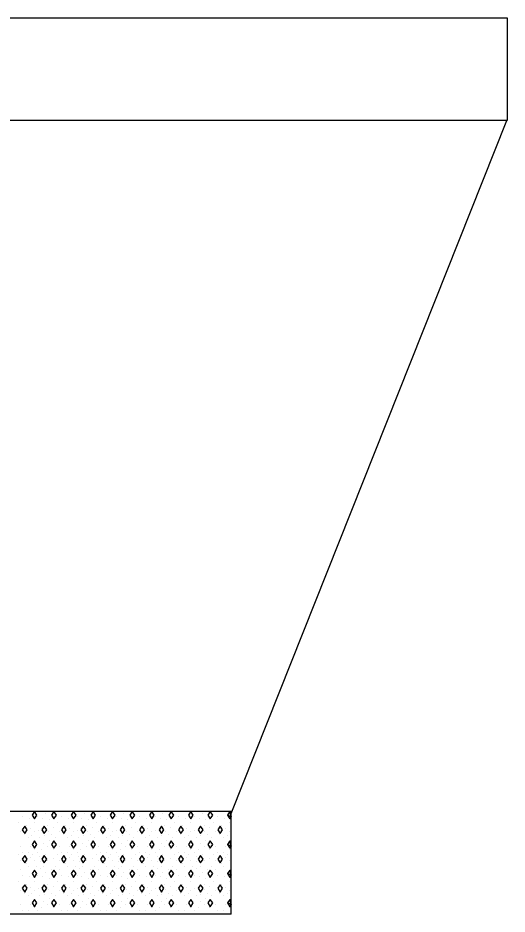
# Model space of a CAD drawing. Extents: x 1313964 to 1316843, y 2087046 to 2096619.
# Drawn here: x 1314452.05 to 1314467.27, y 2089130.72 to 2089158.63 of the extents above; entities that cross this region are included whole.
import ezdxf

# ---------------------------------------------------------------- set-up
doc = ezdxf.new("R2010")
doc.units = 0
for name, color, linetype in [('B-Gen-Dimension', 7, 'Continuous'), ('B-Sub-Contour', 7, 'Continuous'), ('Default', 7, 'Continuous')]:
    doc.layers.add(name, color=color, linetype=linetype)

# ---------------------------------------------------------------- blocks, each defined once
blk = doc.blocks.new('POINT_DISPLAY')
at = {"layer": 'Default'}
blk.add_line((0, 0), (0, 0), dxfattribs=at)

msp = doc.modelspace()

# ---------------------------------------------------------------- linework, layer by layer
at = {"layer": 'B-Gen-Dimension'}
msp.add_line((1314458.686, 2089133.851), (1314467.267, 2089155.431), dxfattribs=at)
msp.add_lwpolyline([(1314367.27, 2089155.436), (1314367.27, 2089158.629), (1314467.269, 2089158.629), (1314467.269, 2089155.436)], close=True, dxfattribs=at)
at = {"layer": 'B-Sub-Contour'}
for points in [[(1314458.686, 2089133.914), (1314448.686, 2089133.914)], [(1314458.686, 2089130.721), (1314458.686, 2089133.914)], [(1314458.686, 2089130.721), (1314448.686, 2089130.721)]]:
    msp.add_lwpolyline(points, dxfattribs=at)
for points in [[(1314452.56, 2089133.914), (1314452.487, 2089133.804), (1314452.56, 2089133.685), (1314452.639, 2089133.804)], [(1314453.168, 2089133.914), (1314453.095, 2089133.804), (1314453.168, 2089133.685), (1314453.247, 2089133.804)], [(1314453.776, 2089133.914), (1314453.703, 2089133.804), (1314453.776, 2089133.685), (1314453.855, 2089133.804)], [(1314454.384, 2089133.914), (1314454.311, 2089133.804), (1314454.384, 2089133.685), (1314454.463, 2089133.804)], [(1314454.992, 2089133.914), (1314454.919, 2089133.804), (1314454.992, 2089133.685), (1314455.071, 2089133.804)], [(1314455.601, 2089133.914), (1314455.528, 2089133.804), (1314455.601, 2089133.685), (1314455.68, 2089133.804)], [(1314456.209, 2089133.914), (1314456.136, 2089133.804), (1314456.209, 2089133.685), (1314456.288, 2089133.804)], [(1314456.817, 2089133.914), (1314456.744, 2089133.804), (1314456.817, 2089133.685), (1314456.896, 2089133.804)], [(1314457.425, 2089133.914), (1314457.352, 2089133.804), (1314457.425, 2089133.685), (1314457.504, 2089133.804)], [(1314458.033, 2089133.914), (1314457.96, 2089133.804), (1314458.033, 2089133.685), (1314458.112, 2089133.804)], [(1314458.686, 2089133.753), (1314458.64, 2089133.914), (1314458.568, 2089133.804), (1314458.686, 2089133.753)], [(1314458.641, 2089133.685), (1314458.686, 2089133.753), (1314458.568, 2089133.804), (1314458.641, 2089133.685)], [(1314458.686, 2089133.851), (1314458.642, 2089133.914), (1314458.64, 2089133.914), (1314458.686, 2089133.851)], [(1314458.686, 2089133.753), (1314458.686, 2089133.851), (1314458.64, 2089133.914), (1314458.686, 2089133.753)], [(1314452.256, 2089133.457), (1314452.183, 2089133.348), (1314452.256, 2089133.229), (1314452.335, 2089133.348)], [(1314452.864, 2089133.457), (1314452.791, 2089133.348), (1314452.864, 2089133.229), (1314452.943, 2089133.348)], [(1314453.472, 2089133.457), (1314453.399, 2089133.348), (1314453.472, 2089133.229), (1314453.551, 2089133.348)], [(1314454.08, 2089133.457), (1314454.007, 2089133.348), (1314454.08, 2089133.229), (1314454.159, 2089133.348)], [(1314454.688, 2089133.457), (1314454.615, 2089133.348), (1314454.688, 2089133.229), (1314454.767, 2089133.348)], [(1314455.296, 2089133.457), (1314455.224, 2089133.348), (1314455.296, 2089133.229), (1314455.376, 2089133.348)], [(1314455.905, 2089133.457), (1314455.832, 2089133.348), (1314455.905, 2089133.229), (1314455.984, 2089133.348)], [(1314456.513, 2089133.457), (1314456.44, 2089133.348), (1314456.513, 2089133.229), (1314456.592, 2089133.348)], [(1314457.121, 2089133.457), (1314457.048, 2089133.348), (1314457.121, 2089133.229), (1314457.2, 2089133.348)], [(1314457.729, 2089133.457), (1314457.656, 2089133.348), (1314457.729, 2089133.229), (1314457.808, 2089133.348)], [(1314458.337, 2089133.457), (1314458.264, 2089133.348), (1314458.337, 2089133.229), (1314458.416, 2089133.348)], [(1314452.56, 2089133.001), (1314452.487, 2089132.892), (1314452.56, 2089132.773), (1314452.639, 2089132.892)], [(1314453.168, 2089133.001), (1314453.095, 2089132.892), (1314453.168, 2089132.773), (1314453.247, 2089132.892)], [(1314453.776, 2089133.001), (1314453.703, 2089132.892), (1314453.776, 2089132.773), (1314453.855, 2089132.892)], [(1314454.384, 2089133.001), (1314454.311, 2089132.892), (1314454.384, 2089132.773), (1314454.463, 2089132.892)], [(1314454.992, 2089133.001), (1314454.919, 2089132.892), (1314454.992, 2089132.773), (1314455.071, 2089132.892)], [(1314455.601, 2089133.001), (1314455.528, 2089132.892), (1314455.601, 2089132.773), (1314455.68, 2089132.892)], [(1314456.209, 2089133.001), (1314456.136, 2089132.892), (1314456.209, 2089132.773), (1314456.288, 2089132.892)], [(1314456.817, 2089133.001), (1314456.744, 2089132.892), (1314456.817, 2089132.773), (1314456.896, 2089132.892)], [(1314457.425, 2089133.001), (1314457.352, 2089132.892), (1314457.425, 2089132.773), (1314457.504, 2089132.892)], [(1314458.033, 2089133.001), (1314457.96, 2089132.892), (1314458.033, 2089132.773), (1314458.112, 2089132.892)], [(1314458.686, 2089132.841), (1314458.641, 2089133.001), (1314458.568, 2089132.892), (1314458.686, 2089132.841)], [(1314458.686, 2089132.841), (1314458.686, 2089132.939), (1314458.641, 2089133.001), (1314458.686, 2089132.841)], [(1314458.641, 2089132.773), (1314458.686, 2089132.841), (1314458.568, 2089132.892), (1314458.641, 2089132.773)], [(1314452.256, 2089132.545), (1314452.183, 2089132.436), (1314452.256, 2089132.317), (1314452.335, 2089132.436)], [(1314452.864, 2089132.545), (1314452.791, 2089132.436), (1314452.864, 2089132.317), (1314452.943, 2089132.436)], [(1314453.472, 2089132.545), (1314453.399, 2089132.436), (1314453.472, 2089132.317), (1314453.551, 2089132.436)], [(1314454.08, 2089132.545), (1314454.007, 2089132.436), (1314454.08, 2089132.317), (1314454.159, 2089132.436)], [(1314454.688, 2089132.545), (1314454.615, 2089132.436), (1314454.688, 2089132.317), (1314454.767, 2089132.436)], [(1314455.296, 2089132.545), (1314455.224, 2089132.436), (1314455.296, 2089132.317), (1314455.376, 2089132.436)], [(1314455.905, 2089132.545), (1314455.832, 2089132.436), (1314455.905, 2089132.317), (1314455.984, 2089132.436)], [(1314456.513, 2089132.545), (1314456.44, 2089132.436), (1314456.513, 2089132.317), (1314456.592, 2089132.436)], [(1314457.121, 2089132.545), (1314457.048, 2089132.436), (1314457.121, 2089132.317), (1314457.2, 2089132.436)], [(1314457.729, 2089132.545), (1314457.656, 2089132.436), (1314457.729, 2089132.317), (1314457.808, 2089132.436)], [(1314458.337, 2089132.545), (1314458.264, 2089132.436), (1314458.337, 2089132.317), (1314458.416, 2089132.436)], [(1314452.56, 2089132.089), (1314452.487, 2089131.98), (1314452.56, 2089131.861), (1314452.639, 2089131.98)], [(1314453.168, 2089132.089), (1314453.095, 2089131.98), (1314453.168, 2089131.861), (1314453.247, 2089131.98)], [(1314453.776, 2089132.089), (1314453.703, 2089131.98), (1314453.776, 2089131.861), (1314453.855, 2089131.98)], [(1314454.384, 2089132.089), (1314454.311, 2089131.98), (1314454.384, 2089131.861), (1314454.463, 2089131.98)], [(1314454.992, 2089132.089), (1314454.919, 2089131.98), (1314454.992, 2089131.861), (1314455.071, 2089131.98)], [(1314455.601, 2089132.089), (1314455.528, 2089131.98), (1314455.601, 2089131.861), (1314455.68, 2089131.98)], [(1314456.209, 2089132.089), (1314456.136, 2089131.98), (1314456.209, 2089131.861), (1314456.288, 2089131.98)], [(1314456.817, 2089132.089), (1314456.744, 2089131.98), (1314456.817, 2089131.861), (1314456.896, 2089131.98)], [(1314457.425, 2089132.089), (1314457.352, 2089131.98), (1314457.425, 2089131.861), (1314457.504, 2089131.98)], [(1314458.033, 2089132.089), (1314457.96, 2089131.98), (1314458.033, 2089131.861), (1314458.112, 2089131.98)], [(1314458.686, 2089131.929), (1314458.641, 2089132.089), (1314458.568, 2089131.98), (1314458.686, 2089131.929)], [(1314458.641, 2089131.861), (1314458.686, 2089131.929), (1314458.568, 2089131.98), (1314458.641, 2089131.861)], [(1314458.686, 2089131.929), (1314458.686, 2089132.027), (1314458.641, 2089132.089), (1314458.686, 2089131.929)], [(1314452.256, 2089131.633), (1314452.183, 2089131.524), (1314452.256, 2089131.405), (1314452.335, 2089131.524)], [(1314452.864, 2089131.633), (1314452.791, 2089131.524), (1314452.864, 2089131.405), (1314452.943, 2089131.524)], [(1314453.472, 2089131.633), (1314453.399, 2089131.524), (1314453.472, 2089131.405), (1314453.551, 2089131.524)], [(1314454.08, 2089131.633), (1314454.007, 2089131.524), (1314454.08, 2089131.405), (1314454.159, 2089131.524)], [(1314454.688, 2089131.633), (1314454.615, 2089131.524), (1314454.688, 2089131.405), (1314454.767, 2089131.524)], [(1314455.296, 2089131.633), (1314455.224, 2089131.524), (1314455.296, 2089131.405), (1314455.376, 2089131.524)], [(1314455.905, 2089131.633), (1314455.832, 2089131.524), (1314455.905, 2089131.405), (1314455.984, 2089131.524)], [(1314456.513, 2089131.633), (1314456.44, 2089131.524), (1314456.513, 2089131.405), (1314456.592, 2089131.524)], [(1314457.121, 2089131.633), (1314457.048, 2089131.524), (1314457.121, 2089131.405), (1314457.2, 2089131.524)], [(1314457.729, 2089131.633), (1314457.656, 2089131.524), (1314457.729, 2089131.405), (1314457.808, 2089131.524)], [(1314458.337, 2089131.633), (1314458.264, 2089131.524), (1314458.337, 2089131.405), (1314458.416, 2089131.524)], [(1314452.56, 2089131.177), (1314452.487, 2089131.068), (1314452.56, 2089130.949), (1314452.639, 2089131.068)], [(1314453.168, 2089131.177), (1314453.095, 2089131.068), (1314453.168, 2089130.949), (1314453.247, 2089131.068)], [(1314453.776, 2089131.177), (1314453.703, 2089131.068), (1314453.776, 2089130.949), (1314453.855, 2089131.068)], [(1314454.384, 2089131.177), (1314454.311, 2089131.068), (1314454.384, 2089130.949), (1314454.463, 2089131.068)], [(1314454.992, 2089131.177), (1314454.919, 2089131.068), (1314454.992, 2089130.949), (1314455.071, 2089131.068)], [(1314455.601, 2089131.177), (1314455.528, 2089131.068), (1314455.601, 2089130.949), (1314455.68, 2089131.068)], [(1314456.209, 2089131.177), (1314456.136, 2089131.068), (1314456.209, 2089130.949), (1314456.288, 2089131.068)], [(1314456.817, 2089131.177), (1314456.744, 2089131.068), (1314456.817, 2089130.949), (1314456.896, 2089131.068)], [(1314457.425, 2089131.177), (1314457.352, 2089131.068), (1314457.425, 2089130.949), (1314457.504, 2089131.068)], [(1314458.033, 2089131.177), (1314457.96, 2089131.068), (1314458.033, 2089130.949), (1314458.112, 2089131.068)], [(1314458.686, 2089131.017), (1314458.641, 2089131.177), (1314458.568, 2089131.068), (1314458.686, 2089131.017)], [(1314458.641, 2089130.949), (1314458.686, 2089131.017), (1314458.568, 2089131.068), (1314458.641, 2089130.949)], [(1314458.686, 2089131.017), (1314458.686, 2089131.114), (1314458.641, 2089131.177), (1314458.686, 2089131.017)]]:
    msp.add_lwpolyline(points, close=True, dxfattribs=at)

# ---------------------------------------------------------------- block references
at = {"layer": 'B-Sub-Contour', "xscale": 0.0299265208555, "yscale": 0.019951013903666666, "rotation": 90}
for p in [(1314452.487, 2089133.838), (1314452.913, 2089133.838), (1314453.703, 2089133.838), (1314454.129, 2089133.838), (1314454.919, 2089133.838), (1314455.345, 2089133.838), (1314456.136, 2089133.838), (1314456.561, 2089133.838), (1314457.352, 2089133.838), (1314457.778, 2089133.838), (1314458.568, 2089133.838), (1314452.061, 2089133.565), (1314452.183, 2089133.747), (1314452.396, 2089133.71), (1314452.548, 2089133.565), (1314452.669, 2089133.747), (1314452.824, 2089133.706), (1314453.034, 2089133.656), (1314453.156, 2089133.747), (1314453.278, 2089133.565), (1314453.399, 2089133.747), (1314453.612, 2089133.71), (1314453.764, 2089133.565), (1314453.886, 2089133.747), (1314454.04, 2089133.706), (1314454.251, 2089133.656), (1314454.372, 2089133.747), (1314454.494, 2089133.565), (1314454.615, 2089133.747), (1314454.828, 2089133.71), (1314454.98, 2089133.565), (1314455.102, 2089133.747), (1314455.257, 2089133.706), (1314455.467, 2089133.656), (1314455.588, 2089133.747), (1314455.71, 2089133.565), (1314455.832, 2089133.747), (1314456.044, 2089133.71), (1314456.196, 2089133.565), (1314456.318, 2089133.747), (1314456.473, 2089133.706), (1314456.683, 2089133.656), (1314456.805, 2089133.747), (1314456.926, 2089133.565), (1314457.048, 2089133.747), (1314457.261, 2089133.71), (1314457.413, 2089133.565), (1314457.534, 2089133.747), (1314457.689, 2089133.706), (1314457.899, 2089133.656), (1314458.021, 2089133.747), (1314458.142, 2089133.565), (1314458.264, 2089133.747), (1314458.477, 2089133.71), (1314458.629, 2089133.565), (1314452.122, 2089133.291), (1314452.305, 2089133.473), (1314452.426, 2089133.382), (1314452.548, 2089133.291), (1314452.686, 2089133.337), (1314452.791, 2089133.382), (1314452.974, 2089133.473), (1314452.998, 2089133.3), (1314453.156, 2089133.416), (1314453.338, 2089133.291), (1314453.521, 2089133.473), (1314453.642, 2089133.382), (1314453.764, 2089133.291), (1314453.902, 2089133.337), (1314454.007, 2089133.382), (1314454.19, 2089133.473), (1314454.215, 2089133.3), (1314454.372, 2089133.416), (1314454.555, 2089133.291), (1314454.737, 2089133.473), (1314454.859, 2089133.382), (1314454.98, 2089133.291), (1314455.118, 2089133.337), (1314455.224, 2089133.382), (1314455.406, 2089133.473), (1314455.431, 2089133.3), (1314455.588, 2089133.416), (1314455.771, 2089133.291), (1314455.953, 2089133.473), (1314456.075, 2089133.382), (1314456.196, 2089133.291), (1314456.335, 2089133.337), (1314456.44, 2089133.382), (1314456.622, 2089133.473), (1314456.647, 2089133.3), (1314456.805, 2089133.416), (1314456.987, 2089133.291), (1314457.169, 2089133.473), (1314457.291, 2089133.382), (1314457.413, 2089133.291), (1314457.551, 2089133.337), (1314457.656, 2089133.382), (1314457.838, 2089133.473), (1314457.863, 2089133.3), (1314458.021, 2089133.416), (1314458.203, 2089133.291), (1314458.386, 2089133.473), (1314458.507, 2089133.382), (1314458.629, 2089133.291), (1314452.244, 2089133.2), (1314452.365, 2089133.109), (1314452.481, 2089133.171), (1314452.73, 2089133.109), (1314452.871, 2089133.159), (1314453.034, 2089133.017), (1314453.095, 2089133.2), (1314453.217, 2089133.109), (1314453.46, 2089133.2), (1314453.582, 2089133.109), (1314453.698, 2089133.171), (1314453.946, 2089133.109), (1314454.087, 2089133.159), (1314454.251, 2089133.017), (1314454.311, 2089133.2), (1314454.433, 2089133.109), (1314454.676, 2089133.2), (1314454.798, 2089133.109), (1314454.914, 2089133.171), (1314455.163, 2089133.109), (1314455.304, 2089133.159), (1314455.467, 2089133.017), (1314455.528, 2089133.2), (1314455.649, 2089133.109), (1314455.892, 2089133.2), (1314456.014, 2089133.109), (1314456.13, 2089133.171), (1314456.379, 2089133.109), (1314456.52, 2089133.159), (1314456.683, 2089133.017), (1314456.744, 2089133.2), (1314456.865, 2089133.109), (1314457.109, 2089133.2), (1314457.23, 2089133.109), (1314457.346, 2089133.171), (1314457.595, 2089133.109), (1314457.736, 2089133.159), (1314457.899, 2089133.017), (1314457.96, 2089133.2), (1314458.082, 2089133.109), (1314458.325, 2089133.2), (1314458.446, 2089133.109), (1314458.563, 2089133.171), (1314452.122, 2089132.835), (1314452.426, 2089132.835), (1314452.548, 2089132.744), (1314452.609, 2089132.926), (1314452.791, 2089132.744), (1314452.852, 2089132.926), (1314452.974, 2089132.835), (1314453.156, 2089132.744), (1314453.338, 2089132.835), (1314453.642, 2089132.835), (1314453.764, 2089132.744), (1314453.825, 2089132.926), (1314454.007, 2089132.744), (1314454.068, 2089132.926), (1314454.19, 2089132.835), (1314454.372, 2089132.744), (1314454.555, 2089132.835), (1314454.859, 2089132.835), (1314454.98, 2089132.744), (1314455.041, 2089132.926), (1314455.224, 2089132.744), (1314455.284, 2089132.926), (1314455.406, 2089132.835), (1314455.588, 2089132.744), (1314455.771, 2089132.835), (1314456.075, 2089132.835), (1314456.196, 2089132.744), (1314456.257, 2089132.926), (1314456.44, 2089132.744), (1314456.501, 2089132.926), (1314456.622, 2089132.835), (1314456.805, 2089132.744), (1314456.987, 2089132.835), (1314457.291, 2089132.835), (1314457.413, 2089132.744), (1314457.474, 2089132.926), (1314457.656, 2089132.744), (1314457.717, 2089132.926), (1314457.838, 2089132.835), (1314458.021, 2089132.744), (1314458.203, 2089132.835), (1314458.507, 2089132.835), (1314458.629, 2089132.744), (1314452.061, 2089132.561), (1314452.183, 2089132.652), (1314452.244, 2089132.541), (1314452.365, 2089132.652), (1314452.426, 2089132.47), (1314452.487, 2089132.561), (1314452.669, 2089132.652), (1314452.73, 2089132.529), (1314452.852, 2089132.47), (1314452.913, 2089132.561), (1314453.142, 2089132.445), (1314453.278, 2089132.561), (1314453.399, 2089132.652), (1314453.46, 2089132.541), (1314453.582, 2089132.652), (1314453.642, 2089132.47), (1314453.703, 2089132.561), (1314453.886, 2089132.652), (1314453.946, 2089132.529), (1314454.068, 2089132.47), (1314454.129, 2089132.561), (1314454.358, 2089132.445), (1314454.494, 2089132.561), (1314454.615, 2089132.652), (1314454.676, 2089132.541), (1314454.798, 2089132.652), (1314454.859, 2089132.47), (1314454.919, 2089132.561), (1314455.102, 2089132.652), (1314455.163, 2089132.529), (1314455.284, 2089132.47), (1314455.345, 2089132.561), (1314455.575, 2089132.445), (1314455.71, 2089132.561), (1314455.832, 2089132.652), (1314455.892, 2089132.541), (1314456.014, 2089132.652), (1314456.075, 2089132.47), (1314456.136, 2089132.561), (1314456.318, 2089132.652), (1314456.379, 2089132.529), (1314456.501, 2089132.47), (1314456.561, 2089132.561), (1314456.791, 2089132.445), (1314456.926, 2089132.561), (1314457.048, 2089132.652), (1314457.109, 2089132.541), (1314457.23, 2089132.652), (1314457.291, 2089132.47), (1314457.352, 2089132.561), (1314457.534, 2089132.652), (1314457.595, 2089132.529), (1314457.717, 2089132.47), (1314457.778, 2089132.561), (1314458.007, 2089132.445), (1314458.142, 2089132.561), (1314458.264, 2089132.652), (1314458.325, 2089132.541), (1314458.446, 2089132.652), (1314458.507, 2089132.47), (1314458.568, 2089132.561), (1314452.122, 2089132.379), (1314452.305, 2089132.288), (1314452.365, 2089132.196), (1314452.548, 2089132.379), (1314452.609, 2089132.196), (1314452.739, 2089132.13), (1314452.747, 2089132.35), (1314452.852, 2089132.196), (1314452.974, 2089132.379), (1314453.217, 2089132.196), (1314453.338, 2089132.379), (1314453.521, 2089132.288), (1314453.582, 2089132.196), (1314453.764, 2089132.379), (1314453.825, 2089132.196), (1314453.955, 2089132.13), (1314453.963, 2089132.35), (1314454.068, 2089132.196), (1314454.19, 2089132.379), (1314454.433, 2089132.196), (1314454.555, 2089132.379), (1314454.737, 2089132.288), (1314454.798, 2089132.196), (1314454.98, 2089132.379), (1314455.041, 2089132.196), (1314455.171, 2089132.13), (1314455.179, 2089132.35), (1314455.284, 2089132.196), (1314455.406, 2089132.379), (1314455.649, 2089132.196), (1314455.771, 2089132.379), (1314455.953, 2089132.288), (1314456.014, 2089132.196), (1314456.196, 2089132.379), (1314456.257, 2089132.196), (1314456.387, 2089132.13), (1314456.395, 2089132.35), (1314456.501, 2089132.196), (1314456.622, 2089132.379), (1314456.865, 2089132.196), (1314456.987, 2089132.379), (1314457.169, 2089132.288), (1314457.23, 2089132.196), (1314457.413, 2089132.379), (1314457.474, 2089132.196), (1314457.603, 2089132.13), (1314457.612, 2089132.35), (1314457.717, 2089132.196), (1314457.838, 2089132.379), (1314458.082, 2089132.196), (1314458.203, 2089132.379), (1314458.386, 2089132.288), (1314458.446, 2089132.196), (1314458.629, 2089132.379), (1314452.122, 2089132.109), (1314452.183, 2089131.923), (1314452.396, 2089131.885), (1314452.487, 2089132.014), (1314452.669, 2089131.923), (1314452.824, 2089131.881), (1314452.913, 2089132.014), (1314453.095, 2089132.105), (1314453.156, 2089131.923), (1314453.338, 2089132.109), (1314453.399, 2089131.923), (1314453.612, 2089131.885), (1314453.703, 2089132.014), (1314453.886, 2089131.923), (1314454.04, 2089131.881), (1314454.129, 2089132.014), (1314454.311, 2089132.105), (1314454.372, 2089131.923), (1314454.555, 2089132.109), (1314454.615, 2089131.923), (1314454.828, 2089131.885), (1314454.919, 2089132.014), (1314455.102, 2089131.923), (1314455.257, 2089131.881), (1314455.345, 2089132.014), (1314455.528, 2089132.105), (1314455.588, 2089131.923), (1314455.771, 2089132.109), (1314455.832, 2089131.923), (1314456.044, 2089131.885), (1314456.136, 2089132.014), (1314456.318, 2089131.923), (1314456.473, 2089131.881), (1314456.561, 2089132.014), (1314456.744, 2089132.105), (1314456.805, 2089131.923), (1314456.987, 2089132.109), (1314457.048, 2089131.923), (1314457.261, 2089131.885), (1314457.352, 2089132.014), (1314457.534, 2089131.923), (1314457.689, 2089131.881), (1314457.778, 2089132.014), (1314457.96, 2089132.105), (1314458.021, 2089131.923), (1314458.203, 2089132.109), (1314458.264, 2089131.923), (1314458.477, 2089131.885), (1314458.568, 2089132.014), (1314452.061, 2089131.74), (1314452.305, 2089131.649), (1314452.548, 2089131.74), (1314452.974, 2089131.649), (1314453.034, 2089131.832), (1314453.156, 2089131.591), (1314453.278, 2089131.74), (1314453.521, 2089131.649), (1314453.764, 2089131.74), (1314454.19, 2089131.649), (1314454.251, 2089131.832), (1314454.372, 2089131.591), (1314454.494, 2089131.74), (1314454.737, 2089131.649), (1314454.98, 2089131.74), (1314455.406, 2089131.649), (1314455.467, 2089131.832), (1314455.588, 2089131.591), (1314455.71, 2089131.74), (1314455.953, 2089131.649), (1314456.196, 2089131.74), (1314456.622, 2089131.649), (1314456.683, 2089131.832), (1314456.805, 2089131.591), (1314456.926, 2089131.74), (1314457.169, 2089131.649), (1314457.413, 2089131.74), (1314457.838, 2089131.649), (1314457.899, 2089131.832), (1314458.021, 2089131.591), (1314458.142, 2089131.74), (1314458.386, 2089131.649), (1314458.629, 2089131.74), (1314452.122, 2089131.467), (1314452.244, 2089131.375), (1314452.426, 2089131.558), (1314452.481, 2089131.347), (1314452.548, 2089131.467), (1314452.686, 2089131.513), (1314452.791, 2089131.558), (1314452.871, 2089131.335), (1314452.998, 2089131.475), (1314453.095, 2089131.375), (1314453.338, 2089131.467), (1314453.46, 2089131.375), (1314453.642, 2089131.558), (1314453.698, 2089131.347), (1314453.764, 2089131.467), (1314453.902, 2089131.513), (1314454.007, 2089131.558), (1314454.087, 2089131.335), (1314454.215, 2089131.475), (1314454.311, 2089131.375), (1314454.555, 2089131.467), (1314454.676, 2089131.375), (1314454.859, 2089131.558), (1314454.914, 2089131.347), (1314454.98, 2089131.467), (1314455.118, 2089131.513), (1314455.224, 2089131.558), (1314455.304, 2089131.335), (1314455.431, 2089131.475), (1314455.528, 2089131.375), (1314455.771, 2089131.467), (1314455.892, 2089131.375), (1314456.075, 2089131.558), (1314456.13, 2089131.347), (1314456.196, 2089131.467), (1314456.335, 2089131.513), (1314456.44, 2089131.558), (1314456.52, 2089131.335), (1314456.647, 2089131.475), (1314456.744, 2089131.375), (1314456.987, 2089131.467), (1314457.109, 2089131.375), (1314457.291, 2089131.558), (1314457.346, 2089131.347), (1314457.413, 2089131.467), (1314457.551, 2089131.513), (1314457.656, 2089131.558), (1314457.736, 2089131.335), (1314457.863, 2089131.475), (1314457.96, 2089131.375), (1314458.203, 2089131.467), (1314458.325, 2089131.375), (1314458.507, 2089131.558), (1314458.563, 2089131.347), (1314458.629, 2089131.467), (1314452.122, 2089131.011), (1314452.365, 2089131.284), (1314452.426, 2089131.011), (1314452.609, 2089131.102), (1314452.73, 2089131.284), (1314452.852, 2089131.102), (1314452.974, 2089131.011), (1314453.034, 2089131.193), (1314453.217, 2089131.284), (1314453.338, 2089131.011), (1314453.582, 2089131.284), (1314453.642, 2089131.011), (1314453.825, 2089131.102), (1314453.946, 2089131.284), (1314454.068, 2089131.102), (1314454.19, 2089131.011), (1314454.251, 2089131.193), (1314454.433, 2089131.284), (1314454.555, 2089131.011), (1314454.798, 2089131.284), (1314454.859, 2089131.011), (1314455.041, 2089131.102), (1314455.163, 2089131.284), (1314455.284, 2089131.102), (1314455.406, 2089131.011), (1314455.467, 2089131.193), (1314455.649, 2089131.284), (1314455.771, 2089131.011), (1314456.014, 2089131.284), (1314456.075, 2089131.011), (1314456.257, 2089131.102), (1314456.379, 2089131.284), (1314456.501, 2089131.102), (1314456.622, 2089131.011), (1314456.683, 2089131.193), (1314456.865, 2089131.284), (1314456.987, 2089131.011), (1314457.23, 2089131.284), (1314457.291, 2089131.011), (1314457.474, 2089131.102), (1314457.595, 2089131.284), (1314457.717, 2089131.102), (1314457.838, 2089131.011), (1314457.899, 2089131.193), (1314458.082, 2089131.284), (1314458.203, 2089131.011), (1314458.446, 2089131.284), (1314458.507, 2089131.011), (1314452.061, 2089130.737), (1314452.183, 2089130.828), (1314452.365, 2089130.828), (1314452.487, 2089130.737), (1314452.548, 2089130.919), (1314452.669, 2089130.828), (1314452.791, 2089130.919), (1314452.913, 2089130.737), (1314453.156, 2089130.919), (1314453.278, 2089130.737), (1314453.399, 2089130.828), (1314453.582, 2089130.828), (1314453.703, 2089130.737), (1314453.764, 2089130.919), (1314453.886, 2089130.828), (1314454.007, 2089130.919), (1314454.129, 2089130.737), (1314454.372, 2089130.919), (1314454.494, 2089130.737), (1314454.615, 2089130.828), (1314454.798, 2089130.828), (1314454.919, 2089130.737), (1314454.98, 2089130.919), (1314455.102, 2089130.828), (1314455.224, 2089130.919), (1314455.345, 2089130.737), (1314455.588, 2089130.919), (1314455.71, 2089130.737), (1314455.832, 2089130.828), (1314456.014, 2089130.828), (1314456.136, 2089130.737), (1314456.196, 2089130.919), (1314456.318, 2089130.828), (1314456.44, 2089130.919), (1314456.561, 2089130.737), (1314456.805, 2089130.919), (1314456.926, 2089130.737), (1314457.048, 2089130.828), (1314457.23, 2089130.828), (1314457.352, 2089130.737), (1314457.413, 2089130.919), (1314457.534, 2089130.828), (1314457.656, 2089130.919), (1314457.778, 2089130.737), (1314458.021, 2089130.919), (1314458.142, 2089130.737), (1314458.264, 2089130.828), (1314458.446, 2089130.828), (1314458.568, 2089130.737), (1314458.629, 2089130.919)]:
    msp.add_blockref('POINT_DISPLAY', p, dxfattribs=at)

doc.saveas('drawing.dxf')
